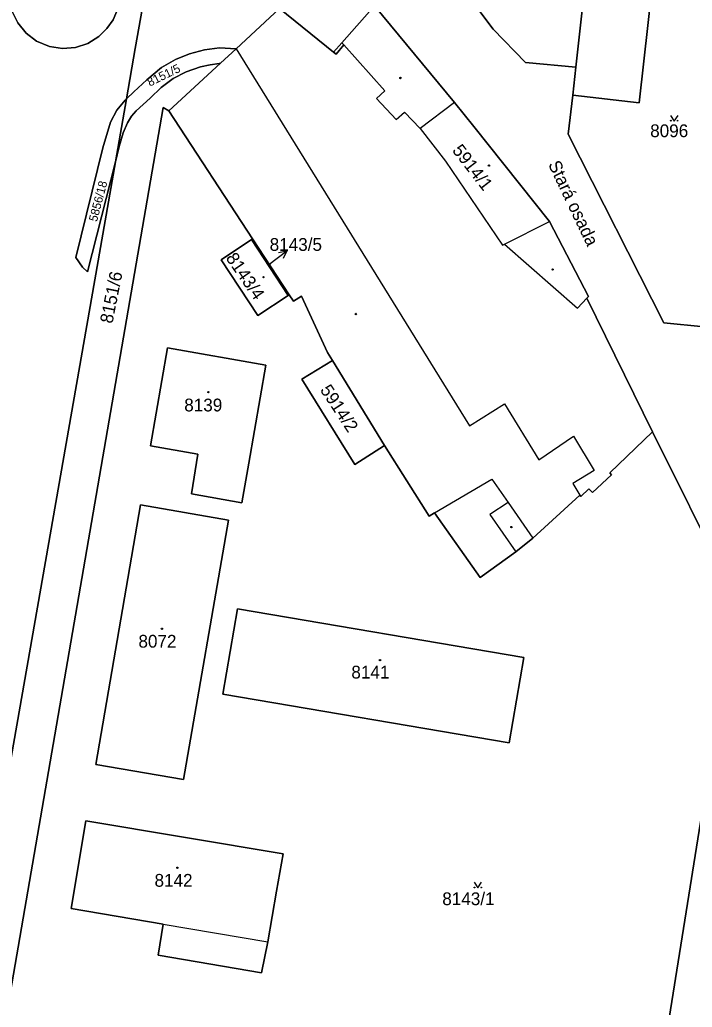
# Model space of a CAD drawing. Extents: x -596233 to -595156, y -1161235 to -1159375.
# Drawn here: x -595870.4 to -595781, y -1160164.2 to -1160032.8 of the extents above; entities that cross this region are included whole.
import ezdxf

# ---------------------------------------------------------------- set-up
doc = ezdxf.new("R2010")
doc.units = 0
for name, color, linetype in [('KN_CAR_KR', 7, 'Continuous'), ('KN_KULTURY', 7, 'Continuous'), ('KN_PARC_CIS_POM', 7, 'Continuous'), ('KN_PARC_CIS_POZ', 7, 'Continuous'), ('KN_PARC_CIS_STAV', 7, 'Continuous'), ('KN_PARC_PLOCHA', 7, 'Continuous'), ('KN_ULICE', 7, 'Continuous'), ('PARC_C_SIPKA', 7, 'Continuous'), ('parcely_l', 7, 'Continuous')]:
    doc.layers.add(name, color=color, linetype=linetype)

msp = doc.modelspace()

# ---------------------------------------------------------------- linework, layer by layer
at = {"layer": 'KN_CAR_KR'}
for points in [[(-595828.65, -1160037.1), (-595827.55, -1160035.85)], [(-595821.83, -1160042.25), (-595827.28, -1160036.15)], [(-595841.61, -1160036.68), (-595810.6, -1160086.81)], [(-595822.95, -1160043.29), (-595821.83, -1160042.25)], [(-595822.95, -1160043.29), (-595820.35, -1160046.09)], [(-595812.56, -1160043.82), (-595817.15, -1160047.26)], [(-595820.35, -1160046.09), (-595819.21, -1160045.08)], [(-595819.21, -1160045.08), (-595817.15, -1160047.26)], [(-595817.15, -1160047.26), (-595813.79, -1160051.62)], [(-595813.79, -1160051.62), (-595806.17, -1160062.8)], [(-595805.94, -1160062.67), (-595799.96, -1160059.65)], [(-595806.17, -1160062.8), (-595805.94, -1160062.67)], [(-595805.94, -1160062.67), (-595796.23, -1160071.18)], [(-595796.23, -1160071.18), (-595794.96, -1160069.84)], [(-595810.6, -1160086.81), (-595805.92, -1160083.92)], [(-595805.92, -1160083.92), (-595801.36, -1160091.37)], [(-595801.36, -1160091.37), (-595796.76, -1160088.22)], [(-595796.76, -1160088.22), (-595794.01, -1160092.79)], [(-595815.23, -1160098.41), (-595807.62, -1160093.93)], [(-595807.62, -1160093.93), (-595805.46, -1160097.04)], [(-595794.01, -1160092.79), (-595796.82, -1160094.48)], [(-595796.82, -1160094.48), (-595795.91, -1160096.06)], [(-595805.46, -1160097.04), (-595807.88, -1160098.63)], [(-595805.46, -1160097.04), (-595802.17, -1160101.78)], [(-595807.88, -1160098.63), (-595804.41, -1160103.58)], [(-595851.29, -1160153.15), (-595837.4, -1160155.47)]]:
    msp.add_lwpolyline(points, dxfattribs=at)
at = {"layer": 'KN_KULTURY'}
for points in [[(-595783.8518, -1160045.5216), (-595783.3518, -1160046.2716), (-595782.8518, -1160045.5216)], [(-595809.9618, -1160147.5616), (-595809.4618, -1160148.3116), (-595808.9618, -1160147.5616)]]:
    msp.add_lwpolyline(points, dxfattribs=at)
for centre, radius in [((-595819.77, -1160040.55), 0.09), ((-595819.77, -1160040.55), 0.0398), ((-595783.802, -1160046.2214), 0.05), ((-595782.9026, -1160046.2214), 0.05), ((-595808, -1160052.21), 0.09), ((-595808, -1160052.21), 0.0398), ((-595799.53, -1160066.03), 0.09), ((-595799.53, -1160066.03), 0.0398), ((-595837.97, -1160067.05), 0.09), ((-595837.97, -1160067.05), 0.0398), ((-595825.69, -1160071.95), 0.09), ((-595825.69, -1160071.95), 0.0398), ((-595845.3, -1160082.35), 0.09), ((-595845.3, -1160082.35), 0.0398), ((-595805, -1160100.29), 0.09), ((-595805, -1160100.29), 0.0398), ((-595851.48, -1160113.82), 0.09), ((-595851.48, -1160113.82), 0.0398), ((-595822.48, -1160118), 0.09), ((-595822.48, -1160118), 0.0398), ((-595849.42, -1160145.63), 0.09), ((-595849.42, -1160145.63), 0.0398), ((-595809.912, -1160148.2614), 0.05), ((-595809.0126, -1160148.2614), 0.05)]:
    msp.add_circle(centre, radius, dxfattribs=at)
at = {"layer": 'KN_PARC_PLOCHA'}
for points in [[(-595792.81, -1160006.39), (-595796.44, -1160039.12), (-595803.12, -1160038.49), (-595807.43, -1160034.05), (-595813.86, -1160025.43)], [(-595779.38, -1160073.66), (-595784.75, -1160073.11), (-595797.45, -1160048.04), (-595796.85, -1160042.85), (-595788, -1160043.84), (-595783.94, -1160007.38)], [(-595813.86, -1160025.43), (-595807.43, -1160034.05), (-595803.12, -1160038.49), (-595796.44, -1160039.12), (-595796.85, -1160042.85), (-595797.45, -1160048.04), (-595784.75, -1160073.11), (-595779.38, -1160073.66)], [(-595853.17, -1160026.15), (-595855.01, -1160036.64), (-595856.18, -1160043.33), (-595856.38, -1160043.52), (-595857.45, -1160044.85), (-595858.31, -1160046.43), (-595859.32, -1160049.82), (-595862.94, -1160064.44), (-595862.02, -1160065.72), (-595861.36, -1160066.35), (-595857.66, -1160051.72), (-595877.38, -1160164.11)], [(-595835.85, -1160031.29), (-595841.61, -1160036.68), (-595843.82, -1160036.52), (-595845.83, -1160036.8), (-595847.82, -1160037.34), (-595849.65, -1160038.07), (-595851.54, -1160039.15), (-595853.49, -1160040.78), (-595855.2, -1160042.37), (-595856.18, -1160043.33), (-595855.01, -1160036.64), (-595853.17, -1160026.15)], [(-595776.36, -1160107.49), (-595786.27, -1160087.62), (-595794.96, -1160069.84), (-595794.77, -1160069.64), (-595799.96, -1160059.65), (-595809.99, -1160047.01), (-595812.56, -1160043.82), (-595823.21, -1160030.94)], [(-595871.38, -1160031.7), (-595870.65, -1160033.22), (-595869.54, -1160034.59), (-595868.16, -1160035.65), (-595866.44, -1160036.37), (-595864.68, -1160036.62), (-595862.97, -1160036.48), (-595861.32, -1160035.96), (-595859.88, -1160035.04), (-595858.79, -1160033.98), (-595857.97, -1160032.82), (-595857.38, -1160031.42)], [(-595872.04, -1160164.67), (-595851.3, -1160044.48), (-595850.56, -1160044.9), (-595839.42, -1160061.94), (-595839.56, -1160062.03), (-595843.6, -1160064.73), (-595838.74, -1160072.13), (-595834.7, -1160069.5), (-595834.54, -1160069.4), (-595833.99, -1160070.24), (-595832.93, -1160069.56), (-595829.47, -1160077.06), (-595828.8, -1160078.12), (-595832.87, -1160080.6), (-595825.84, -1160091.99), (-595821.87, -1160089.44), (-595815.92, -1160098.84), (-595815.23, -1160098.41), (-595809.16, -1160107), (-595804.41, -1160103.58), (-595802.17, -1160101.78), (-595795.91, -1160096.06), (-595795.76, -1160096.24), (-595794.71, -1160095.19), (-595794.23, -1160095.68), (-595791.68, -1160093.34), (-595791.92, -1160093.07), (-595786.27, -1160087.62), (-595776.36, -1160107.49)], [(-595786.63, -1160182), (-595779.86, -1160139.54), (-595775.29, -1160118.68), (-595775.99, -1160112.47), (-595772.45, -1160112.16), (-595772.28, -1160114), (-595772.42, -1160116.98), (-595773.46, -1160123.73), (-595763.03, -1160125.39), (-595763.81, -1160130.37), (-595771.94, -1160128.96), (-595772.43, -1160128.87), (-595775.7, -1160139.86), (-595775.95, -1160143.07), (-595779.12, -1160161.29), (-595779.68, -1160164.26)], [(-595779.86, -1160139.54), (-595786.63, -1160182)]]:
    msp.add_lwpolyline(points, dxfattribs=at)
for points in [[(-595796.85, -1160042.85), (-595796.44, -1160039.12), (-595792.81, -1160006.39), (-595783.94, -1160007.38), (-595788, -1160043.84)], [(-595858.32, -1160025.29), (-595857.73, -1160026.36), (-595857.21, -1160028.01), (-595857.03, -1160029.73), (-595857.38, -1160031.42), (-595857.97, -1160032.82), (-595858.79, -1160033.98), (-595859.88, -1160035.04), (-595861.32, -1160035.96), (-595862.97, -1160036.48), (-595864.68, -1160036.62), (-595866.44, -1160036.37), (-595868.16, -1160035.65), (-595869.54, -1160034.59), (-595870.65, -1160033.22), (-595871.38, -1160031.7), (-595871.76, -1160029.99), (-595871.75, -1160028.25), (-595871.75, -1160027.99), (-595871.25, -1160026.56), (-595870.46, -1160025.1), (-595869.3, -1160023.79), (-595868.94, -1160023.56), (-595867.99, -1160023.67)], [(-595823.21, -1160030.94), (-595827.55, -1160035.85), (-595827.28, -1160036.15), (-595828.3, -1160037.39), (-595828.65, -1160037.1), (-595835.85, -1160031.29), (-595831.17, -1160024.77)], [(-595786.27, -1160087.62), (-595791.92, -1160093.07), (-595791.68, -1160093.34), (-595794.23, -1160095.68), (-595794.71, -1160095.19), (-595795.76, -1160096.24), (-595795.91, -1160096.06), (-595802.17, -1160101.78), (-595804.41, -1160103.58), (-595809.16, -1160107), (-595815.23, -1160098.41), (-595815.92, -1160098.84), (-595821.87, -1160089.44), (-595828.8, -1160078.12), (-595829.47, -1160077.06), (-595832.93, -1160069.56), (-595833.99, -1160070.24), (-595834.54, -1160069.4), (-595839.42, -1160061.94), (-595850.56, -1160044.9), (-595843.69, -1160038.59), (-595841.61, -1160036.68), (-595835.85, -1160031.29), (-595828.65, -1160037.1), (-595828.3, -1160037.39), (-595827.28, -1160036.15), (-595827.55, -1160035.85), (-595823.21, -1160030.94), (-595812.56, -1160043.82), (-595809.99, -1160047.01), (-595799.96, -1160059.65), (-595794.77, -1160069.64), (-595794.96, -1160069.84)], [(-595841.61, -1160036.68), (-595843.69, -1160038.59), (-595843.88, -1160038.62), (-595845.04, -1160038.79), (-595846.34, -1160039.07), (-595848.23, -1160039.71), (-595849.99, -1160040.62), (-595851.57, -1160041.81), (-595853.04, -1160043.23), (-595854.88, -1160044.9), (-595855.5, -1160045.63), (-595856.04, -1160046.5), (-595856.62, -1160047.85), (-595857.14, -1160049.68), (-595857.66, -1160051.72), (-595856.18, -1160043.33), (-595855.2, -1160042.37), (-595853.49, -1160040.78), (-595851.54, -1160039.15), (-595849.65, -1160038.07), (-595847.82, -1160037.34), (-595845.83, -1160036.8), (-595843.82, -1160036.52)], [(-595850.56, -1160044.9), (-595851.3, -1160044.48), (-595872.04, -1160164.67), (-595872.2, -1160165.6), (-595877.38, -1160164.11), (-595857.66, -1160051.72), (-595857.14, -1160049.68), (-595856.62, -1160047.85), (-595856.04, -1160046.5), (-595855.5, -1160045.63), (-595854.88, -1160044.9), (-595853.04, -1160043.23), (-595851.57, -1160041.81), (-595849.99, -1160040.62), (-595848.23, -1160039.71), (-595846.34, -1160039.07), (-595845.04, -1160038.79), (-595843.88, -1160038.62), (-595843.69, -1160038.59)], [(-595857.66, -1160051.72), (-595861.36, -1160066.35), (-595862.02, -1160065.72), (-595862.94, -1160064.44), (-595859.32, -1160049.82), (-595858.31, -1160046.43), (-595857.45, -1160044.85), (-595856.38, -1160043.52), (-595856.18, -1160043.33)], [(-595834.7, -1160069.5), (-595838.74, -1160072.13), (-595843.6, -1160064.73), (-595839.56, -1160062.03)], [(-595834.54, -1160069.4), (-595834.7, -1160069.5), (-595839.56, -1160062.03), (-595839.42, -1160061.94)], [(-595839.92, -1160091.81), (-595840.87, -1160097.08), (-595847.56, -1160095.87), (-595846.68, -1160090.59), (-595852.98, -1160089.5), (-595850.72, -1160076.45), (-595837.68, -1160078.76)], [(-595839.92, -1160091.81), (-595837.68, -1160078.76), (-595850.72, -1160076.45), (-595852.98, -1160089.5), (-595846.68, -1160090.59), (-595847.56, -1160095.87), (-595840.87, -1160097.08)], [(-595821.87, -1160089.44), (-595825.84, -1160091.99), (-595832.87, -1160080.6), (-595828.8, -1160078.12)], [(-595842.64, -1160099.36), (-595854.32, -1160097.34), (-595860.27, -1160131.88), (-595848.6, -1160133.9)], [(-595842.64, -1160099.36), (-595848.6, -1160133.9), (-595860.27, -1160131.88), (-595854.32, -1160097.34)], [(-595803.37, -1160117.64), (-595805.3, -1160129), (-595843.36, -1160122.55), (-595841.43, -1160111.18)], [(-595803.37, -1160117.64), (-595841.43, -1160111.18), (-595843.36, -1160122.55), (-595805.3, -1160129)], [(-595837.4, -1160155.47), (-595838.25, -1160159.59), (-595851.98, -1160157.24), (-595851.29, -1160153.15), (-595863.54, -1160151.05), (-595861.57, -1160139.39), (-595835.36, -1160143.76), (-595836.24, -1160148.75)], [(-595837.4, -1160155.47), (-595836.24, -1160148.75), (-595835.36, -1160143.76), (-595861.57, -1160139.39), (-595863.54, -1160151.05), (-595851.29, -1160153.15), (-595851.98, -1160157.24), (-595838.25, -1160159.59)]]:
    msp.add_lwpolyline(points, close=True, dxfattribs=at)
at = {"layer": 'PARC_C_SIPKA'}
for points in [[(-595837.26, -1160065.38), (-595834.8799, -1160063.5537)], [(-595835.9777, -1160063.7658), (-595834.8799, -1160063.5537), (-595835.3689, -1160064.5592)]]:
    msp.add_lwpolyline(points, dxfattribs=at)
at = {"layer": 'parcely_l'}
for points in [[(-595796.85, -1160042.85), (-595788, -1160043.84), (-595783.94, -1160007.38), (-595792.81, -1160006.39), (-595796.44, -1160039.12)], [(-595871.75, -1160027.99), (-595871.75, -1160028.25), (-595871.76, -1160029.99), (-595871.38, -1160031.7), (-595870.65, -1160033.22), (-595869.54, -1160034.59), (-595868.16, -1160035.65), (-595866.44, -1160036.37), (-595864.68, -1160036.62), (-595862.97, -1160036.48), (-595861.32, -1160035.96), (-595859.88, -1160035.04), (-595858.79, -1160033.98), (-595857.97, -1160032.82), (-595857.38, -1160031.42), (-595857.03, -1160029.73), (-595857.21, -1160028.01), (-595857.73, -1160026.36), (-595858.32, -1160025.29)], [(-595796.44, -1160039.12), (-595803.12, -1160038.49), (-595807.43, -1160034.05), (-595813.86, -1160025.43)], [(-595853.17, -1160026.15), (-595855.01, -1160036.64), (-595856.18, -1160043.33)], [(-595835.85, -1160031.29), (-595828.65, -1160037.1), (-595828.3, -1160037.39), (-595827.28, -1160036.15), (-595827.55, -1160035.85), (-595823.21, -1160030.94)], [(-595823.21, -1160030.94), (-595812.56, -1160043.82), (-595809.99, -1160047.01), (-595799.96, -1160059.65), (-595794.77, -1160069.64), (-595794.96, -1160069.84), (-595786.27, -1160087.62)], [(-595841.61, -1160036.68), (-595835.85, -1160031.29)], [(-595856.18, -1160043.33), (-595855.2, -1160042.37), (-595853.49, -1160040.78), (-595851.54, -1160039.15), (-595849.65, -1160038.07), (-595847.82, -1160037.34), (-595845.83, -1160036.8), (-595843.82, -1160036.52), (-595841.61, -1160036.68)], [(-595843.69, -1160038.59), (-595841.61, -1160036.68)], [(-595843.69, -1160038.59), (-595843.88, -1160038.62), (-595845.04, -1160038.79), (-595846.34, -1160039.07), (-595848.23, -1160039.71), (-595849.99, -1160040.62), (-595851.57, -1160041.81), (-595853.04, -1160043.23), (-595854.88, -1160044.9), (-595855.5, -1160045.63), (-595856.04, -1160046.5), (-595856.62, -1160047.85), (-595857.14, -1160049.68), (-595857.66, -1160051.72)], [(-595850.56, -1160044.9), (-595843.69, -1160038.59)], [(-595796.85, -1160042.85), (-595796.44, -1160039.12)], [(-595856.18, -1160043.33), (-595856.38, -1160043.52), (-595857.45, -1160044.85), (-595858.31, -1160046.43), (-595859.32, -1160049.82), (-595862.94, -1160064.44), (-595862.02, -1160065.72), (-595861.36, -1160066.35), (-595857.66, -1160051.72)], [(-595856.18, -1160043.33), (-595857.66, -1160051.72)], [(-595779.38, -1160073.66), (-595784.75, -1160073.11), (-595797.45, -1160048.04), (-595796.85, -1160042.85)], [(-595872.2, -1160165.6), (-595872.04, -1160164.67), (-595851.3, -1160044.48), (-595850.56, -1160044.9)], [(-595850.56, -1160044.9), (-595839.42, -1160061.94)], [(-595857.66, -1160051.72), (-595877.38, -1160164.11)], [(-595839.56, -1160062.03), (-595843.6, -1160064.73), (-595838.74, -1160072.13), (-595834.7, -1160069.5)], [(-595839.42, -1160061.94), (-595839.56, -1160062.03)], [(-595834.7, -1160069.5), (-595839.56, -1160062.03)], [(-595839.42, -1160061.94), (-595834.54, -1160069.4)], [(-595834.7, -1160069.5), (-595834.54, -1160069.4)], [(-595834.54, -1160069.4), (-595833.99, -1160070.24), (-595832.93, -1160069.56), (-595829.47, -1160077.06), (-595828.8, -1160078.12)], [(-595839.92, -1160091.81), (-595837.68, -1160078.76), (-595850.72, -1160076.45), (-595852.98, -1160089.5), (-595846.68, -1160090.59), (-595847.56, -1160095.87), (-595840.87, -1160097.08), (-595839.92, -1160091.81)], [(-595828.8, -1160078.12), (-595832.87, -1160080.6), (-595825.84, -1160091.99), (-595821.87, -1160089.44)], [(-595821.87, -1160089.44), (-595828.8, -1160078.12)], [(-595821.87, -1160089.44), (-595815.92, -1160098.84), (-595815.23, -1160098.41), (-595809.16, -1160107), (-595804.41, -1160103.58), (-595802.17, -1160101.78), (-595795.91, -1160096.06), (-595795.76, -1160096.24), (-595794.71, -1160095.19), (-595794.23, -1160095.68), (-595791.68, -1160093.34), (-595791.92, -1160093.07), (-595786.27, -1160087.62)], [(-595786.27, -1160087.62), (-595776.36, -1160107.49), (-595775.99, -1160112.47)], [(-595842.64, -1160099.36), (-595848.6, -1160133.9), (-595860.27, -1160131.88), (-595854.32, -1160097.34), (-595842.64, -1160099.36)], [(-595803.37, -1160117.64), (-595841.43, -1160111.18), (-595843.36, -1160122.55), (-595805.3, -1160129), (-595803.37, -1160117.64)], [(-595786.63, -1160182), (-595779.86, -1160139.54), (-595775.29, -1160118.68), (-595775.99, -1160112.47)], [(-595837.4, -1160155.47), (-595836.24, -1160148.75), (-595835.36, -1160143.76), (-595861.57, -1160139.39), (-595863.54, -1160151.05), (-595851.29, -1160153.15), (-595851.98, -1160157.24), (-595838.25, -1160159.59), (-595837.4, -1160155.47)]]:
    msp.add_lwpolyline(points, dxfattribs=at)

# ---------------------------------------------------------------- texts
at = {"layer": 'KN_PARC_CIS_POM'}
msp.add_text('8143/5', height=0.1, dxfattribs=at).set_placement((-595837.3933, -1160065.38))
at = {"layer": 'KN_PARC_CIS_POZ'}
for s, height, rotation, p in [('8151/5', 1.14, 26.045836, (-595853.0856, -1160041.7074)), ('5856/18', 1.14, 75.218431, (-595860.1195, -1160059.7442)), ('8151/6', 1.7, 78.700203, (-595858.0641, -1160073.3027)), ('5914/2', 1.7, 303.372865, (-595830.5096, -1160082.0476))]:
    msp.add_text(s, height=height, rotation=rotation, dxfattribs=at).set_placement(p)
for s, p in [('8096', (-595786.5566, -1160048.42)), ('8143/5', (-595837.1466, -1160063.55)), ('8143/1', (-595814.1966, -1160150.6))]:
    msp.add_text(s, height=1.7, dxfattribs=at).set_placement(p)
at = {"layer": 'KN_PARC_CIS_STAV'}
for s, rotation, p in [('5914/1', 307.743907, (-595812.9584, -1160050.2012)), ('8143/4', 304.529254, (-595843.0502, -1160064.5119))]:
    msp.add_text(s, height=1.7, rotation=rotation, dxfattribs=at).set_placement(p)
for s, p in [('8139', (-595848.5066, -1160084.91)), ('8072', (-595854.5966, -1160116.34)), ('8141', (-595826.2866, -1160120.45)), ('8142', (-595852.4566, -1160148.15))]:
    msp.add_text(s, height=1.7, dxfattribs=at).set_placement(p)
at = {"layer": 'KN_ULICE'}
msp.add_text('Stará osada', height=1.7, rotation=295.485792, dxfattribs=at).set_placement((-595800.1612, -1160052.0257))

doc.saveas('drawing.dxf')
